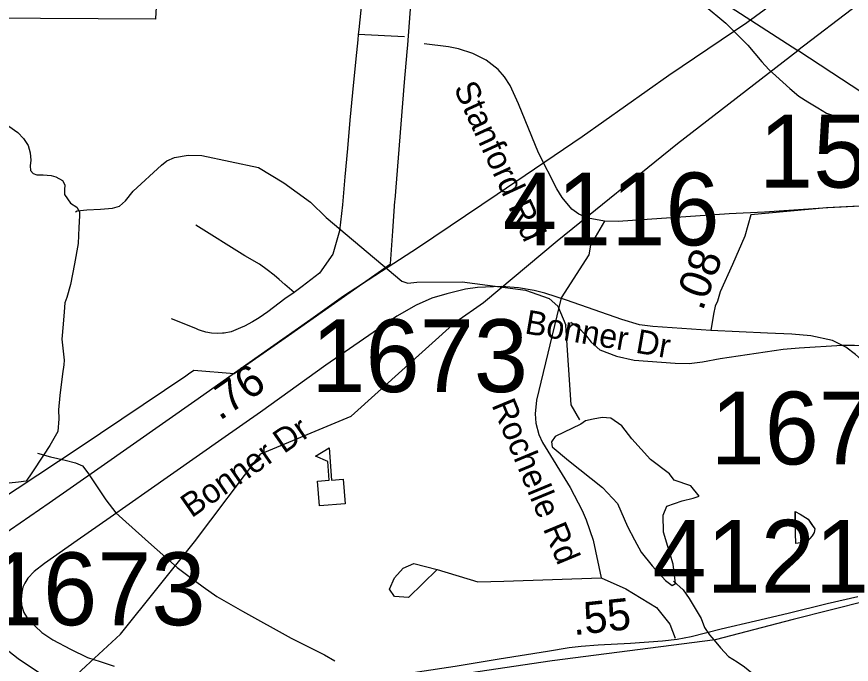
# Model space of a CAD drawing. Extents: x 1662474 to 1856135, y 779280 to 917889.
# Drawn here: x 1726636 to 1729937, y 818851 to 821413 of the extents above; entities that cross this region are included whole.
import ezdxf

# ---------------------------------------------------------------- set-up
doc = ezdxf.new("R2010")
doc.units = 0
for name, color, linetype in [('Cogo Default Point CELL', 7, 'Continuous'), ('Exist Boundary Political City Limit New', 7, 'Continuous'), ('Exist Cultural Educational Facility High CELL', 7, 'Continuous'), ('Exist Hydrographic Creek Single Shore', 7, 'Continuous'), ('Exist Hydrographic Misc Water Feature', 7, 'Continuous'), ('Exist Hydrographic Pond Under 1500 Sq Ft', 7, 'Continuous'), ('Exist Railroad Mainline', 7, 'Continuous'), ('Exist Road Non-System Type 51', 7, 'Continuous'), ('Exist Road Non-System Type 51 Label', 7, 'Continuous'), ('Exist Road Secondary Mileage Tenths English Label', 7, 'Continuous'), ('Exist Road Secondary Type 51 Attributed', 7, 'Continuous'), ('Exist Road Secondary Type 51 Label', 7, 'Continuous'), ('Exist Utilities Electrical Transmission Line', 7, 'Continuous'), ('Map Preparation Boundary City Limit Buffer Line', 7, 'Continuous'), ('Prop DGN Element Guardrail', 7, 'Continuous')]:
    doc.layers.add(name, color=color, linetype=linetype)

msp = doc.modelspace()

# ---------------------------------------------------------------- linework, layer by layer
at = {"layer": 'Exist Boundary Political City Limit New'}
for points in [[(1728169.8, 821153.3), (1728180.1, 821274.2), (1728182.5, 821301.7), (1728206.6, 821620.2), (1728213.1, 821705.9), (1728253, 822198.6), (1727913.9, 822209.1), (1727859.8, 822210.8), (1727833.6, 821762.9), (1727830.9, 821743.8), (1727207, 821786.4), (1727185, 821406.2), (1727184.2, 821402.6), (1726502.1, 821406.9)], [(1725521, 818621.9), (1725542, 818938.2), (1725684.2, 818981.4), (1725861.2, 819035.5), (1726086, 819108.9), (1726222.9, 819164.1), (1726223.8, 819273.9), (1726227.1, 819276), (1726883.2, 819708.8), (1727305, 819992.4), (1727314.8, 820000), (1727336.9, 820015.2), (1727496.4, 820002.2), (1727523.6, 820021.5), (1727698.1, 820142.2), (1728114.9, 820435.6), (1728123.9, 820565.1), (1728132, 820683.4), (1728132.4, 820687.8), (1728169.8, 821153.3)], [(1730000, 819102), (1729707.1, 819028.5), (1729398.9, 818948.5), (1728753.6, 818865.6), (1727997.5, 818753.7)]]:
    msp.add_lwpolyline(points, dxfattribs=at)
at = {"layer": 'Exist Cultural Educational Facility High CELL'}
msp.add_lwpolyline([(1727833, 819478.2), (1727825.9, 819575.8), (1727871.8, 819579.2), (1727866.3, 819654.1), (1727817.6, 819674.8), (1727872, 819708.1), (1727881.3, 819579.9), (1727927.3, 819583.2), (1727934.4, 819485.6)], close=True, dxfattribs=at)
at = {"layer": 'Exist Hydrographic Creek Single Shore'}
for points in [[(1726582.4, 820995.9), (1726640.4, 820954.4), (1726662.8, 820931.1), (1726680.6, 820902.8), (1726688.5, 820874.1), (1726691.4, 820845.5), (1726689.2, 820823.4), (1726690.8, 820804.6), (1726700.5, 820791.9), (1726716, 820786.7), (1726741, 820787.5), (1726772.4, 820784.9), (1726790.2, 820779.6), (1726817.4, 820765.4), (1726826.2, 820748.1), (1726824.9, 820727.9), (1726824.4, 820709), (1726849.1, 820675.7), (1726873.8, 820659.4), (1726884.5, 820640.8), (1726884.2, 820624.5)], [(1726884.2, 820624.5), (1726881.6, 820578.8), (1726878.5, 820515.9), (1726864, 820434.8), (1726849.1, 820353.1), (1726833.6, 820302.2), (1726826.2, 820280.7), (1726823.4, 820244.8), (1726820.2, 820197.2), (1726814.8, 820137.9), (1726823.6, 820054.7), (1726822.6, 820035.6), (1726817.4, 820000.1), (1726805.8, 819914), (1726800.8, 819857.3), (1726802.1, 819821.9), (1726799, 819772.8), (1726766.6, 819716.6), (1726741.8, 819678.3), (1726695.8, 819608.2), (1726673, 819576), (1726643, 819571.2), (1726606, 819568.4)]]:
    msp.add_lwpolyline(points, dxfattribs=at)
at = {"layer": 'Exist Hydrographic Misc Water Feature'}
for points in [[(1729354.7, 821458), (1729440.2, 821387.3), (1729527.4, 821300.2), (1729582.7, 821234.3), (1729610.6, 821203.3), (1729693.9, 821128.6), (1729729.8, 821098.3), (1729765.4, 821076.3), (1729805.2, 821051.7), (1729839.3, 821031.3), (1729882.9, 821017.3), (1729967.2, 821009.8)], [(1726868.7, 820641.5), (1726874.8, 820645), (1726913, 820649.2), (1726966.9, 820651.5), (1727014.9, 820655.7), (1727043, 820663.9), (1727066.8, 820684), (1727096.7, 820722.3), (1727208, 820825), (1727230.2, 820843.2), (1727260.1, 820855.3), (1727314, 820865.7), (1727368.2, 820863.9), (1727592.5, 820816.9), (1727693, 820755.4), (1727797.4, 820679.7), (1727859.7, 820617.9), (1728159.1, 820366.9), (1728183.1, 820359), (1728219.1, 820363.2), (1728397.3, 820364.1), (1728648.3, 820330.7), (1728742.2, 820298.2), (1728776.5, 820267.6), (1728807.4, 820193.1)], [(1728862.6, 819817.8), (1728829.6, 819877.6), (1728807.4, 820193.1)], [(1728827.9, 820205), (1728856.5, 820184.2), (1728885.8, 820155.1), (1728908.1, 820125.9), (1728942.8, 820095), (1729008.6, 820070.4), (1729078.5, 820053.8), (1729240.3, 820042.2), (1729296.3, 820041.7), (1729348.4, 820047.2), (1729418.5, 820060.5), (1729667, 820098.2), (1729731, 820103.6), (1729901.2, 820114), (1729949.2, 820113.5), (1729993.3, 820111.1), (1730025.2, 820104.8), (1730067.1, 820088.4), (1730092.9, 820074.1), (1730110.8, 820064)], [(1726718.2, 819686), (1726770, 819671.5), (1726828.1, 819659), (1726867.9, 819648.5), (1726895.7, 819636.3), (1726917.5, 819608.1), (1726959.1, 819545.7), (1726988.4, 819501.4), (1727028, 819451), (1727067.8, 819414.6), (1727168.9, 819323.6), (1727270.2, 819234.7), (1727317.7, 819198.2), (1727373.3, 819157.7), (1727427, 819119.2), (1727528.5, 819062.2), (1727721.5, 818954.3), (1727852.9, 818889), (1727894.8, 818864.6)], [(1729717.7, 819329.5), (1729716, 819369.5), (1729716.4, 819409.6), (1729716.8, 819449.5), (1729715, 819455.5), (1729734.9, 819445.3), (1729766.7, 819425), (1729778.4, 819406.9), (1729792.3, 819386.8), (1729790.3, 819372.8), (1729782.1, 819358.9), (1729763.8, 819339.1), (1729735.7, 819331.3), (1729717.7, 819329.5)], [(1729717.7, 819329.5), (1729716, 819369.5), (1729715, 819455.5), (1729734.9, 819445.3), (1729766.7, 819425), (1729792.3, 819386.8), (1729790.3, 819372.8), (1729782.1, 819358.9), (1729763.8, 819339.1), (1729735.7, 819331.3), (1729717.7, 819329.5)], [(1729234.2, 819180), (1729271.9, 819145.7), (1729295.5, 819111.4), (1729342.8, 819033), (1729356.6, 818996.8), (1729376.3, 818968.6), (1729394.1, 818946.4), (1729419.7, 818916.1), (1729451.5, 818881.9), (1729485.1, 818861.6), (1729515.1, 818841.2), (1729564.7, 818800.8), (1729618.2, 818756.3), (1729636.3, 818740.1)]]:
    msp.add_lwpolyline(points, dxfattribs=at)
at = {"layer": 'Exist Hydrographic Pond Under 1500 Sq Ft'}
for points in [[(1729241.4, 819170.9), (1729233, 819247.1), (1729194, 819374.2), (1729192.3, 819441.9), (1729207.6, 819477.5), (1729268.6, 819497.8), (1729310.9, 819508), (1729334.7, 819516.5), (1729302.5, 819557.1), (1729236.4, 819579.1), (1729217.7, 819604.6), (1729143.2, 819662.1), (1729068.6, 819743.4), (1729029.6, 819794.3), (1728985.6, 819824.7), (1728951.7, 819828.1), (1728916.1, 819821.4), (1728885.6, 819814.6), (1728866.9, 819801)], [(1728866.9, 819801), (1728765.2, 819751.9), (1728751.7, 819731.6), (1728753.4, 819711.3), (1728817.8, 819657.1), (1728953.4, 819550.3), (1729012.7, 819487.7), (1729051.6, 819396.2), (1729078.8, 819343.7), (1729105.9, 819294.6), (1729149.9, 819240.4), (1729202.5, 819182.8), (1729227.9, 819162.5), (1729241.4, 819170.9)]]:
    msp.add_lwpolyline(points, dxfattribs=at)
at = {"layer": 'Exist Railroad Mainline'}
msp.add_lwpolyline([(1725093.7, 818800.1), (1725388.2, 818887), (1725693.2, 818982), (1725911.7, 819051), (1726038.6, 819093.7), (1726200.2, 819163.9), (1726255, 819182.3), (1726326.3, 819223.2), (1726410.2, 819263.9), (1726493.2, 819311.9), (1726572.8, 819358.1), (1726764.2, 819490), (1726956.5, 819625.1), (1727353.9, 819902.1), (1727542.4, 820036.3), (1727798.6, 820217), (1727929.1, 820308.6), (1728225.3, 820501.5), (1728535.9, 820710.3), (1728872.7, 820938.7), (1729215.6, 821181.3), (1729524.2, 821390.1), (1729832.8, 821616.9), (1730111.3, 821819.9)], dxfattribs=at)
at = {"layer": 'Exist Road Non-System Type 51'}
msp.add_line((1728170, 821333.1), (1727986.9, 821342.9), dxfattribs=at)
for points in [[(1728001.8, 821490.8), (1727988.6, 821362.4), (1727986.9, 821342.9)], [(1727986.9, 821342.9), (1727985, 821320.9), (1727979.8, 821270.7), (1727973.2, 821206), (1727964.1, 821112.4), (1727953.6, 821003.9), (1727944, 820891.2), (1727934.2, 820779.4), (1727924.9, 820669), (1727913.2, 820565.2), (1727886.1, 820474), (1727832.9, 820398.9), (1727765.6, 820345.5), (1727732.9, 820322.4)], [(1728961.4, 820603.5), (1728896.2, 820615.9), (1728859.8, 820631.4), (1728831.6, 820651.8), (1728793.4, 820697.4), (1728772.9, 820731.6), (1728699.4, 820873.9), (1728621.1, 821068.6), (1728587.1, 821140.2), (1728565.6, 821174.4), (1728540.1, 821204.5), (1728493.4, 821241.2), (1728439.9, 821267.2), (1728382.9, 821285.9), (1728343.8, 821294), (1728246.9, 821305.6)], [(1730266.3, 820618.5), (1730230.1, 820635.2), (1730185.5, 820649.7), (1730126.1, 820659.4), (1730069.5, 820663.6), (1730001.5, 820664.1), (1729843.8, 820657), (1729593.9, 820639.7), (1729453.5, 820632.9), (1729014.6, 820602.4), (1728961.4, 820603.5)], [(1727732.9, 820322.4), (1727696.4, 820352.9), (1727674.2, 820373.2), (1727653.8, 820390.9), (1727625.9, 820411.9), (1727595.6, 820433.4), (1727538.8, 820467.4), (1727344.4, 820587.6)], [(1728961.4, 820603.5), (1728905.1, 820509.5), (1728898.4, 820470.4), (1728789.1, 820300.4)], [(1727732.9, 820322.4), (1727696.1, 820296.4), (1727629.2, 820245.2), (1727594.5, 820222.1), (1727568, 820205.6), (1727536.9, 820189.1), (1727520.6, 820181.7), (1727484, 820165.8), (1727456, 820161.5), (1727450.4, 820160.8), (1727428.2, 820159.4), (1727406.1, 820160.8), (1727384.4, 820164.8), (1727363.1, 820171.4), (1727354.9, 820174.7), (1727344.9, 820179.1), (1727247.9, 820217.7)], [(1728789.1, 820300.4), (1728692.1, 819895.9), (1728686.4, 819841.4), (1728688.6, 819804.6), (1728700.5, 819760.8), (1728715.6, 819728.2), (1728825.1, 819551.2), (1728872.9, 819459.2), (1728888.4, 819422.7), (1728916.2, 819342.1), (1728947.4, 819194.1)], [(1728299.4, 819226.4), (1728185, 819115.9), (1728129.6, 819120.1), (1728111, 819149.2), (1728129.6, 819193), (1728164, 819231.6), (1728206.8, 819250.2), (1728299.4, 819226.4)], [(1728299.4, 819226.4), (1728459.8, 819177.2), (1728562.9, 819180.7), (1728947.4, 819194.1)], [(1728947.4, 819194.1), (1729045.1, 819150.2), (1729166.9, 819076.2), (1729219.4, 819010.6), (1729240.9, 818954.4)]]:
    msp.add_lwpolyline(points, dxfattribs=at)
at = {"layer": 'Exist Road Secondary Type 51 Attributed'}
for points in [[(1731094.3, 820129.7), (1730980.1, 820207.2), (1730881.2, 820261.9), (1730716.8, 820358.7), (1730388, 820557.8), (1730286.6, 820611.9), (1730241.6, 820628), (1730187.4, 820646.2), (1730144.7, 820655.2), (1730086.3, 820664.9), (1730020.5, 820665.5), (1729839.3, 820656.4), (1729539.6, 820629.2)], [(1729539.6, 820629.2), (1729515.6, 820545.3), (1729467.6, 820432.7), (1729418.7, 820324), (1729407.4, 820287.8), (1729398.8, 820267.7), (1729391.4, 820235.8), (1729381.8, 820172.1)], [(1729381.8, 820172.1), (1729152.4, 820187), (1729098.7, 820193.7), (1729028.8, 820215.7), (1728809.9, 820292), (1728724.4, 820319.5), (1728682.8, 820330.3), (1728620, 820340.5), (1728553.3, 820345.5), (1728458.2, 820342.3), (1728411.3, 820334.7), (1728336.9, 820317.1), (1728277.5, 820299.3), (1728215.5, 820271.8), (1728139.6, 820228.5), (1727858.9, 820034.1), (1727600.6, 819848.9), (1727446.9, 819742.5), (1727155.2, 819537.2), (1727005.9, 819432.2), (1726875.6, 819340.9), (1726745.5, 819250.3), (1726705.4, 819219), (1726680.3, 819192.4), (1726667.4, 819171.9), (1726660.2, 819156.1), (1726655.9, 819136.2), (1726653.2, 819107.9), (1726655, 819085.3), (1726663.7, 819056.4), (1726680.9, 819028), (1726735.5, 818977.1), (1726778.8, 818947.6), (1726849.3, 818911.6), (1726915.8, 818878.6), (1726966.1, 818862.2), (1727022, 818844.7)], [(1730296.2, 819230.6), (1730304.3, 819409.9), (1730295.8, 819497.8), (1730290.1, 819543.2), (1730256.1, 819616.9), (1730216.3, 819699.1), (1730171, 819832.4), (1730156.8, 819855), (1730131.2, 819891.9), (1730107.1, 819928.9), (1730021.9, 820015.9), (1729953.5, 820076.7), (1729915, 820105.4), (1729863.2, 820132.3), (1729776.7, 820149.9), (1729701.9, 820157.3), (1729605.8, 820161.1), (1729381.8, 820172.1)], [(1725802.6, 819466.9), (1725845.2, 819456), (1725939.5, 819419.4), (1726031.2, 819370.1), (1726088.1, 819329.9), (1726201.8, 819230.3), (1726255, 819182.3), (1726356.2, 819100.8), (1726438.3, 819037.6), (1726516.9, 818971.8), (1726641.8, 818874.1), (1726754, 818798.9), (1726833.4, 818760), (1726892.7, 818734.9), (1726950.8, 818715.6), (1727017.5, 818693.7), (1727088.5, 818683.1), (1727134.4, 818677.6), (1727184, 818669.5), (1727222.6, 818670.3), (1727270.9, 818669.8), (1727340.2, 818680.6)], [(1727340.2, 818680.6), (1727458.5, 818701.1), (1727543.9, 818715.1), (1727699.3, 818740), (1727813.2, 818757.2), (1727943.8, 818778), (1728084, 818799), (1728220.5, 818822.1), (1728370.4, 818844.2), (1728544.4, 818872.6), (1728735.4, 818903.6), (1728820.9, 818917.4), (1728868.9, 818923.2), (1728935.5, 818929), (1729064.2, 818934.9), (1729190.6, 818944.8), (1729248.2, 818950.4), (1729303.9, 818961.8), (1729422, 818991.1), (1729558, 819023.3), (1729686.7, 819053.7), (1729841.4, 819091.7), (1729962.8, 819119.2)]]:
    msp.add_lwpolyline(points, dxfattribs=at)
at = {"layer": 'Exist Utilities Electrical Transmission Line'}
for points in [[(1718828.7, 827097.1), (1719840.8, 826834.4), (1720986.7, 826534.3), (1721964.8, 826282.1), (1722256.2, 826204.9), (1722437.2, 826085), (1722747.1, 825875.5), (1723625.7, 825294.2), (1724446.8, 824759.4), (1725234.1, 824246.8), (1725828.4, 823852.5), (1726522, 823387), (1727158.1, 822972.2), (1727730.7, 822596), (1728221.6, 822272.6), (1728806, 821886.3), (1729295, 821559), (1729725.3, 821278.5)], [(1730565.2, 821935.3), (1730202.7, 821643.6), (1729725.3, 821278.5)], [(1722056.4, 814211.5), (1722378.9, 814528.9), (1722668.3, 814796.8), (1722743.8, 814891.4), (1723015.9, 815165.2), (1723256.8, 815392.1), (1723447.4, 815577.2), (1723666.2, 815783.8), (1724225, 816289.8), (1724598.3, 816650.1), (1725333.8, 817353.7), (1726207.1, 818174.9), (1726600.6, 818559.1), (1727046.2, 818970.5), (1727339.2, 819336.1), (1727602, 819684.3), (1727958.2, 819833.3), (1728373.4, 820206.4), (1728482, 820282), (1728773.5, 820525.9), (1729250, 820911.2), (1729725.3, 821278.5)], [(1730956.9, 820475.3), (1730483.7, 820782.2), (1729859.5, 821190.9), (1729725.3, 821278.5)]]:
    msp.add_lwpolyline(points, dxfattribs=at)
at = {"layer": 'Map Preparation Boundary City Limit Buffer Line'}
for points in [[(1728169.8, 821153.3), (1728180.1, 821274.2), (1728182.5, 821301.7), (1728206.6, 821620.2), (1728213.1, 821705.9), (1728253, 822198.6), (1727913.9, 822209.1), (1727859.8, 822210.8), (1727833.6, 821762.9), (1727830.9, 821743.8), (1727207, 821786.4), (1727185, 821406.2), (1727184.2, 821402.6), (1726502.1, 821406.9)], [(1725521, 818621.9), (1725542, 818938.2), (1725684.2, 818981.4), (1725861.2, 819035.5), (1726086, 819108.9), (1726222.9, 819164.1), (1726223.8, 819273.9), (1726227.1, 819276), (1726883.2, 819708.8), (1727305, 819992.4), (1727314.8, 820000), (1727336.9, 820015.2), (1727496.4, 820002.2), (1727523.6, 820021.5), (1727698.1, 820142.2), (1728114.9, 820435.6), (1728123.9, 820565.1), (1728132, 820683.4), (1728132.4, 820687.8), (1728169.8, 821153.3)], [(1730000, 819102), (1729707.1, 819028.5), (1729398.9, 818948.5), (1728753.6, 818865.6), (1727997.5, 818753.7)]]:
    msp.add_lwpolyline(points, dxfattribs=at)

# ---------------------------------------------------------------- texts
at = {"layer": 'Cogo Default Point CELL'}
for s, p in [('1550', (1729572.1, 820736.8)), ('4116', (1728559, 820508.4)), ('1673', (1727801.4, 819928)), ('1673', (1729380.2, 819641.8)), ('4121', (1729150.6, 819134.7)), ('1673', (1726526, 819006))]:
    msp.add_text(s, height=288, dxfattribs=at).set_placement(p)
at = {"layer": 'Exist Road Non-System Type 51 Label'}
msp.add_text('Rochelle Rd', height=95, rotation=292.5556, dxfattribs=at).set_placement((1728513.1, 819877.4))
at = {"layer": 'Exist Road Secondary Mileage Tenths English Label'}
for s, rotation, p in [('.08', 69.4516, (1729348.3, 820245.8)), ('.55', 6.1221, (1728839, 818966.4))]:
    msp.add_text(s, height=125, rotation=rotation, dxfattribs=at).set_placement(p)
at = {"layer": 'Exist Road Secondary Type 51 Label'}
for s, rotation, p in [('Stanford Rd', 294.677, (1728362.9, 821130.8)), ('Bonner Dr', 350.1253, (1728642, 820160.6)), ('Bonner Dr', 34.8335, (1727327.5, 819428.3))]:
    msp.add_text(s, height=95, rotation=rotation, dxfattribs=at).set_placement(p)
at = {"layer": 'Prop DGN Element Guardrail'}
msp.add_text('.76', height=125, rotation=34.7093, dxfattribs=at).set_placement((1727438.7, 819812.8))

doc.saveas('drawing.dxf')
